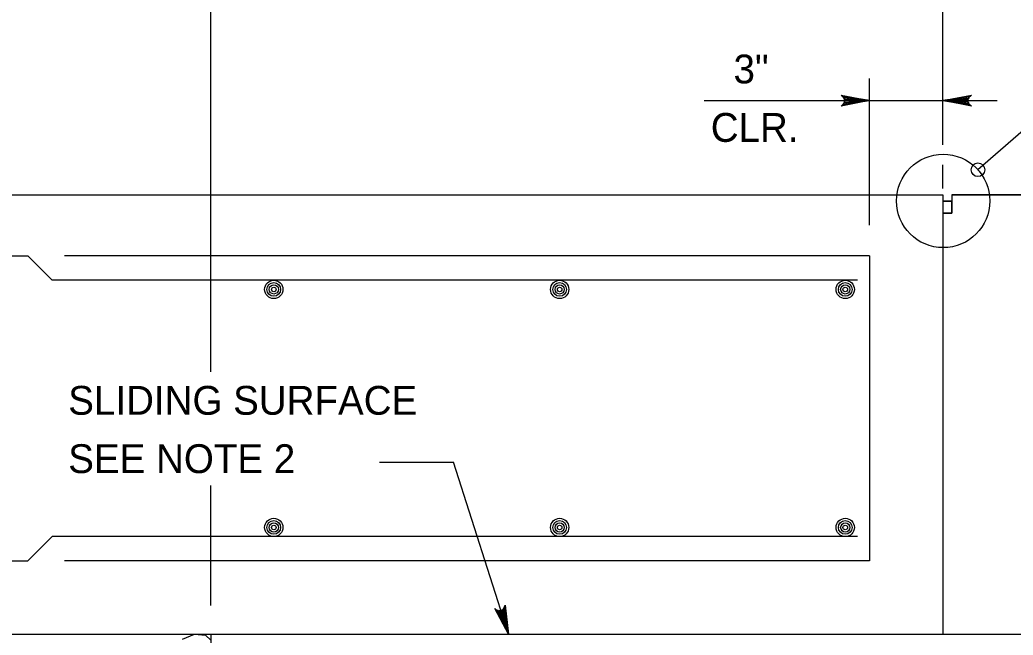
# Model space of a CAD drawing. Extents: x 636530 to 644067, y 294168 to 299122.
# Drawn here: x 641660.5 to 641763.9, y 296428.3 to 296492.3 of the extents above; entities that cross this region are included whole.
import ezdxf

# ---------------------------------------------------------------- set-up
doc = ezdxf.new("R2010")
doc.units = 0
doc.layers.add('1', color=7, linetype='Continuous')

msp = doc.modelspace()

# ---------------------------------------------------------------- linework, layer by layer
at = {"layer": '1'}
for p, q in [((641756.61, 296479.32), (641756.61, 296510.74)), ((641680.41, 296455.7), (641680.41, 296495.24)), ((641776.42, 296490.81), (641760.27, 296476.71)), ((641748.99, 296470.95), (641748.99, 296486.2)), ((641731.78, 296483.91), (641762.27, 296483.91)), ((641756.61, 296474.75), (641756.61, 296477.23)), ((641614.27, 296474.1), (641756.61, 296474.1)), ((641756.61, 296474.1), (641756.61, 296428.38)), ((641757.56, 296474.1), (641908.1, 296474.1)), ((641757.56, 296474.1), (641757.56, 296472.19)), ((641756.61, 296473.46), (641757.56, 296473.46)), ((641756.61, 296472.19), (641757.56, 296472.19)), ((641614.27, 296467.75), (641661.36, 296467.75)), ((641663.9, 296465.21), (641661.36, 296467.75)), ((641748.99, 296467.75), (641665.17, 296467.75)), ((641748.99, 296467.75), (641748.99, 296436)), ((641747.72, 296465.21), (641663.9, 296465.21)), ((641697.97, 296446.28), (641705.68, 296446.28)), ((641711.41, 296428.38), (641705.68, 296446.28)), ((641680.41, 296431.36), (641680.41, 296443.85)), ((641663.9, 296438.54), (641661.36, 296436)), ((641747.72, 296438.54), (641663.9, 296438.54)), ((641614.27, 296436), (641661.36, 296436)), ((641748.99, 296436), (641665.17, 296436)), ((641614.27, 296428.38), (641756.61, 296428.38)), ((641680.41, 296428.38), (641832.81, 296428.38)), ((641680.41, 296428.38), (641680.41, 296397.9))]:
    msp.add_line(p, q, dxfattribs=at)
for points in [[(641748.99, 296483.91), (641746.01, 296483.35), (641746.12, 296483.43), (641746.24, 296483.51), (641746.3, 296483.61), (641746.36, 296483.71), (641746.37, 296483.81), (641746.39, 296483.91), (641746.37, 296484.01), (641746.36, 296484.11), (641746.3, 296484.21), (641746.24, 296484.31), (641746.12, 296484.39), (641746.01, 296484.47), (641748.99, 296483.91), (641746.12, 296484.39), (641746.24, 296484.31), (641748.99, 296483.91), (641746.3, 296484.21), (641746.36, 296484.11), (641748.99, 296483.91), (641746.37, 296484.01), (641746.39, 296483.91), (641748.99, 296483.91), (641746.37, 296483.81), (641746.36, 296483.71), (641748.99, 296483.91), (641746.3, 296483.61), (641746.24, 296483.51), (641748.99, 296483.91), (641746.12, 296483.43)], [(641756.61, 296483.91), (641759.59, 296484.47), (641759.48, 296484.39), (641759.36, 296484.31), (641759.3, 296484.21), (641759.25, 296484.11), (641759.23, 296484.01), (641759.21, 296483.91), (641759.23, 296483.81), (641759.25, 296483.71), (641759.3, 296483.61), (641759.36, 296483.51), (641759.48, 296483.43), (641759.59, 296483.35), (641756.61, 296483.91), (641759.48, 296483.43), (641759.36, 296483.51), (641756.61, 296483.91), (641759.3, 296483.61), (641759.25, 296483.71), (641756.61, 296483.91), (641759.23, 296483.81), (641759.21, 296483.91), (641756.61, 296483.91), (641759.23, 296484.01), (641759.25, 296484.11), (641756.61, 296483.91), (641759.3, 296484.21), (641759.36, 296484.31), (641756.61, 296483.91), (641759.48, 296484.39)], [(641711.41, 296428.38), (641709.97, 296431.05), (641710.08, 296430.96), (641710.19, 296430.88), (641710.31, 296430.85), (641710.42, 296430.83), (641710.52, 296430.84), (641710.62, 296430.85), (641710.71, 296430.9), (641710.8, 296430.95), (641710.88, 296431.03), (641710.95, 296431.12), (641710.99, 296431.25), (641711.04, 296431.39), (641711.41, 296428.38), (641710.99, 296431.25), (641710.95, 296431.12), (641711.41, 296428.38), (641710.88, 296431.03), (641710.8, 296430.95), (641711.41, 296428.38), (641710.71, 296430.9), (641710.62, 296430.85), (641711.41, 296428.38), (641710.52, 296430.84), (641710.42, 296430.83), (641711.41, 296428.38), (641710.31, 296430.85), (641710.19, 296430.88), (641711.41, 296428.38), (641710.08, 296430.96)], [(641677.45, 296427.88), (641678.71, 296428.38)], [(641678.71, 296428.38), (641679.86, 296428.28), (641680.41, 296427.76)]]:
    msp.add_lwpolyline(points, dxfattribs=at)
for points in [[(641902.93, 296456.85), (641908.1, 296459.39), (641908.1, 296474.1), (641757.56, 296474.1), (641757.56, 296472.19), (641756.61, 296472.19), (641756.61, 296428.38), (641832.81, 296428.38), (641853.13, 296448.7), (641908.1, 296448.7), (641908.1, 296455.87), (641913.06, 296458.22)], [(641756.61, 296472.19), (641757.56, 296472.19), (641757.56, 296473.46), (641756.61, 296473.46)], [(641756.61, 296428.38), (641756.61, 296428.38), (641756.61, 296428.38), (641756.61, 296428.38)]]:
    msp.add_lwpolyline(points, close=True, dxfattribs=at)
for centre, radius in [((641756.65, 296473.47), 4.86), ((641760.27, 296476.71), 0.712), ((641686.96, 296464.26), 0.952), ((641686.96, 296464.26), 0.714), ((641686.96, 296464.26), 0.476), ((641686.96, 296464.26), 0.238), ((641716.72, 296464.26), 0.952), ((641716.72, 296464.26), 0.714), ((641716.72, 296464.26), 0.476), ((641716.72, 296464.26), 0.238), ((641746.45, 296464.26), 0.952), ((641746.45, 296464.26), 0.714), ((641746.45, 296464.26), 0.476), ((641746.45, 296464.26), 0.238), ((641686.96, 296439.49), 0.952), ((641686.96, 296439.49), 0.714), ((641686.96, 296439.49), 0.476), ((641686.96, 296439.49), 0.238), ((641716.72, 296439.49), 0.952), ((641716.72, 296439.49), 0.714), ((641716.72, 296439.49), 0.476), ((641716.72, 296439.49), 0.238), ((641746.45, 296439.49), 0.952), ((641746.45, 296439.49), 0.714), ((641746.45, 296439.49), 0.476), ((641746.45, 296439.49), 0.238)]:
    msp.add_circle(centre, radius, dxfattribs=at)

# ---------------------------------------------------------------- texts
for s, p in [('3"', (641734.82, 296485.7)), ('CLR.', (641732.45, 296479.62))]:
    msp.add_text(s, height=3, rotation=360, dxfattribs=at).set_placement(p)
for s, p in [('SLIDING SURFACE', (641665.56, 296451.22)), ('SEE NOTE 2', (641665.56, 296445.15))]:
    msp.add_text(s, height=3, dxfattribs=at).set_placement(p)

doc.saveas('drawing.dxf')
